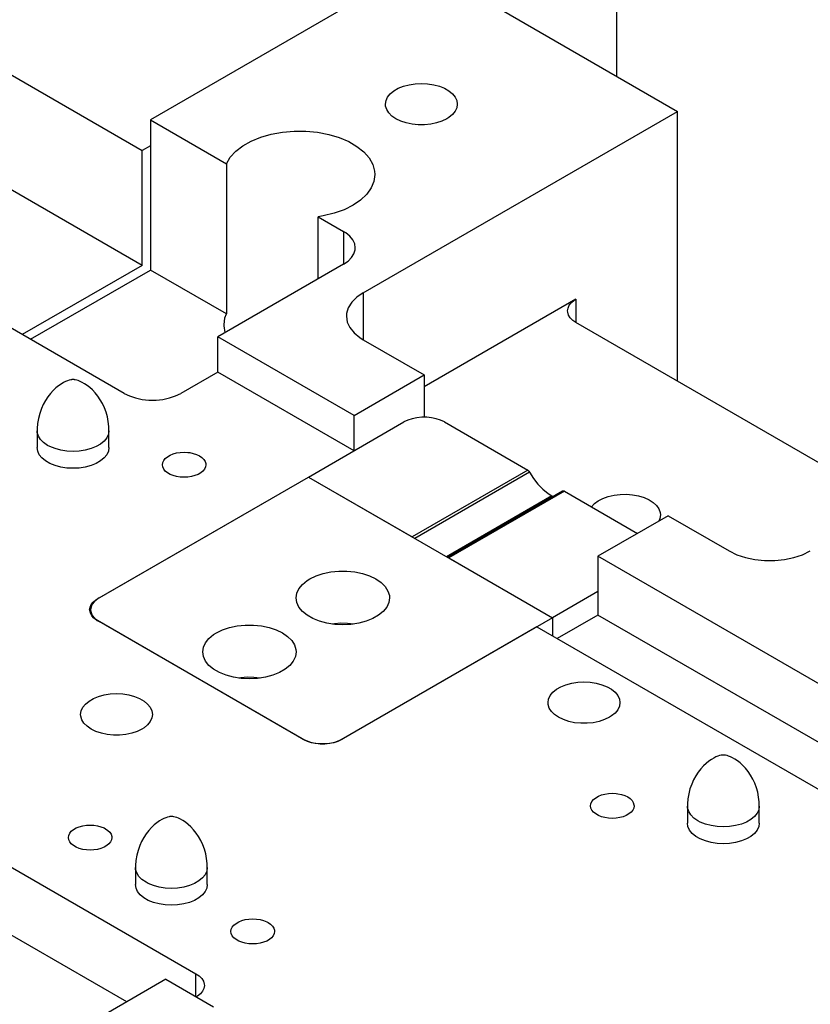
# Model space of a CAD drawing. Header units: inches. Extents: x 3 to 289, y 4 to 291.
# Tile 536 of 634: x 144.29 to 147.73, y 272.28 to 276.56. Entities that reach past the tile are written whole.
import ezdxf

# ---------------------------------------------------------------- set-up
doc = ezdxf.new("R2010")
doc.units = ezdxf.units.IN
doc.header["$LTSCALE"] = 0.5
doc.header["$MEASUREMENT"] = 0
doc.layers.add('STR_INS', color=8, linetype='Continuous')

msp = doc.modelspace()

# ---------------------------------------------------------------- linework, layer by layer
at = {"layer": 'STR_INS', "color": 190, "linetype": 'Continuous'}
for p, q in [((146.8857, 277.1816), (146.8857, 276.3145)), ((146.0371, 276.8044), (144.8585, 276.1239)), ((146.0371, 276.8044), (147.1516, 276.1609)), ((143.9308, 276.506), (144.8231, 275.9908)), ((145.959, 276.2701), (145.9837, 276.2768)), ((145.9837, 276.2768), (146.01, 276.2808)), ((146.01, 276.2808), (146.0371, 276.2822)), ((146.0371, 276.2822), (146.0643, 276.2808)), ((146.0643, 276.2808), (146.0906, 276.2768)), ((146.0906, 276.2768), (146.1153, 276.2701)), ((145.8903, 276.2229), (145.9018, 276.2371)), ((145.9018, 276.2371), (145.9174, 276.25)), ((145.9174, 276.25), (145.9367, 276.2611)), ((145.9367, 276.2611), (145.959, 276.2701)), ((146.1153, 276.2701), (146.1376, 276.2611)), ((146.1376, 276.2611), (146.1568, 276.25)), ((146.1568, 276.25), (146.1725, 276.2371)), ((146.1725, 276.2371), (146.184, 276.2229)), ((145.8809, 276.192), (145.8833, 276.2077)), ((145.8815, 276.1841), (145.8809, 276.192)), ((145.8833, 276.2077), (145.8903, 276.2229)), ((146.184, 276.2229), (146.191, 276.2077)), ((146.191, 276.2077), (146.1934, 276.192)), ((146.1934, 276.192), (146.191, 276.1763)), ((145.7841, 275.3714), (147.1516, 276.1609)), ((145.8862, 276.1686), (145.8815, 276.1841)), ((145.8955, 276.1539), (145.8862, 276.1686)), ((145.9091, 276.1403), (145.8955, 276.1539)), ((146.1725, 276.1469), (146.1568, 276.134)), ((146.184, 276.1611), (146.1725, 276.1469)), ((146.191, 276.1763), (146.184, 276.1611)), ((147.1516, 274.9868), (147.1516, 276.1609)), ((144.8585, 276.1239), (145.189, 275.933)), ((144.8585, 276.1239), (144.8585, 275.4707)), ((145.9267, 276.1282), (145.9091, 276.1403)), ((145.9475, 276.1181), (145.9267, 276.1282)), ((145.9711, 276.1102), (145.9475, 276.1181)), ((145.9967, 276.1049), (145.9711, 276.1102)), ((146.0235, 276.1021), (145.9967, 276.1049)), ((146.0508, 276.1021), (146.0235, 276.1021)), ((146.0776, 276.1049), (146.0508, 276.1021)), ((146.1032, 276.1102), (146.0776, 276.1049)), ((146.1268, 276.1181), (146.1032, 276.1102)), ((146.1476, 276.1282), (146.1268, 276.1181)), ((146.1568, 276.134), (146.1476, 276.1282)), ((145.3387, 276.0485), (145.3845, 276.0616)), ((145.3845, 276.0616), (145.4334, 276.0705)), ((145.4334, 276.0705), (145.484, 276.0748)), ((145.484, 276.0748), (145.5352, 276.0745)), ((145.5352, 276.0745), (145.5857, 276.0697)), ((145.5857, 276.0697), (145.6343, 276.0604)), ((145.6343, 276.0604), (145.6798, 276.0468)), ((145.2602, 276.0108), (145.2969, 276.0314)), ((145.2969, 276.0314), (145.3387, 276.0485)), ((145.6798, 276.0468), (145.7211, 276.0293)), ((145.7211, 276.0293), (145.7571, 276.0083)), ((144.8231, 275.4911), (143.9308, 276.0063)), ((144.8585, 276.0112), (144.8231, 275.9908)), ((144.8231, 275.4911), (144.8231, 275.9908)), ((145.2056, 275.961), (145.2295, 275.9871)), ((145.2295, 275.9871), (145.2602, 276.0108)), ((145.7571, 276.0083), (145.7871, 275.9843)), ((145.7871, 275.9843), (145.8102, 275.958)), ((145.189, 275.933), (145.2056, 275.961)), ((145.189, 275.933), (145.189, 275.2798)), ((145.8102, 275.958), (145.8259, 275.9299)), ((145.8259, 275.9299), (145.8339, 275.9007)), ((145.8339, 275.9007), (145.8349, 275.8858)), ((145.8309, 275.8563), (145.8191, 275.8276)), ((145.8349, 275.8858), (145.8309, 275.8563)), ((145.8191, 275.8276), (145.7996, 275.8003)), ((145.773, 275.775), (145.7399, 275.7525)), ((145.7996, 275.8003), (145.773, 275.775)), ((145.6576, 275.7176), (145.6104, 275.7061)), ((145.7011, 275.7332), (145.6576, 275.7176)), ((145.7399, 275.7525), (145.7011, 275.7332)), ((145.6104, 275.7061), (145.5886, 275.7024)), ((145.5886, 275.7024), (145.6986, 275.6389)), ((145.5886, 275.4325), (145.5886, 275.7024)), ((145.7089, 275.6324), (145.6986, 275.6389)), ((145.7264, 275.6179), (145.7089, 275.6324)), ((145.7393, 275.602), (145.7264, 275.6179)), ((145.7472, 275.585), (145.7393, 275.602)), ((145.7439, 275.5413), (145.7491, 275.5586)), ((145.7498, 275.5674), (145.7472, 275.585)), ((145.7491, 275.5586), (145.7498, 275.5674)), ((145.6986, 275.496), (145.7182, 275.5095)), ((145.7182, 275.5095), (145.7334, 275.5247)), ((145.7334, 275.5247), (145.7439, 275.5413)), ((144.8231, 275.4911), (144.3013, 275.1898)), ((144.3366, 275.1694), (144.8585, 275.4707)), ((145.189, 275.2798), (144.8585, 275.4707)), ((145.6986, 275.496), (145.1518, 275.1803)), ((144.744, 274.9342), (143.9039, 275.4192)), ((145.7343, 275.3304), (145.7194, 275.3067)), ((145.7561, 275.3522), (145.7343, 275.3304)), ((145.7841, 275.3714), (145.7561, 275.3522)), ((146.7096, 275.344), (146.0493, 274.9628)), ((146.6898, 275.3291), (146.7023, 275.3394)), ((146.7023, 275.3394), (146.7096, 275.344)), ((145.7194, 275.3067), (145.7118, 275.282)), ((146.673, 275.293), (146.6749, 275.3055)), ((146.6735, 275.2867), (146.673, 275.293)), ((146.6773, 275.2743), (146.6735, 275.2867)), ((146.6749, 275.3055), (146.6806, 275.3177)), ((146.6806, 275.3177), (146.6898, 275.3291)), ((145.1787, 275.2326), (145.1827, 275.2621)), ((145.1827, 275.2621), (145.189, 275.2798)), ((145.7118, 275.282), (145.7109, 275.2694)), ((145.7109, 275.2694), (145.7147, 275.2443)), ((145.7147, 275.2443), (145.726, 275.22)), ((146.6847, 275.2625), (146.6773, 275.2743)), ((146.6956, 275.2516), (146.6847, 275.2625)), ((146.7096, 275.242), (146.6956, 275.2516)), ((145.1788, 275.2283), (145.1787, 275.2326)), ((145.1839, 275.1989), (145.1788, 275.2283)), ((145.726, 275.22), (145.7444, 275.1972)), ((148.0793, 274.4512), (146.7096, 275.242)), ((145.7443, 274.8382), (145.1518, 275.1803)), ((145.1518, 275.0268), (145.1518, 275.1803)), ((145.7444, 275.1972), (145.7694, 275.1766)), ((145.7694, 275.1766), (145.7841, 275.1673)), ((145.7841, 275.1673), (146.0493, 275.0142)), ((145.1518, 275.0268), (144.9915, 274.9342)), ((145.7443, 274.6847), (145.1518, 275.0268)), ((145.7443, 274.8382), (146.0493, 275.0142)), ((146.0493, 275.0142), (146.0493, 274.8308)), ((144.744, 274.9342), (144.7673, 274.9229)), ((144.7673, 274.9229), (144.7937, 274.9141)), ((144.7937, 274.9141), (144.8224, 274.9081)), ((144.8224, 274.9081), (144.8525, 274.905)), ((144.8525, 274.905), (144.883, 274.905)), ((144.883, 274.905), (144.913, 274.9081)), ((144.913, 274.9081), (144.9417, 274.9141)), ((144.9417, 274.9141), (144.9681, 274.9229)), ((144.9681, 274.9229), (144.9915, 274.9342)), ((145.7443, 274.6847), (145.7443, 274.8382)), ((144.3683, 274.6828), (144.3659, 274.6984)), ((144.6784, 274.6984), (144.676, 274.6828)), ((144.3753, 274.6676), (144.3683, 274.6828)), ((144.3868, 274.6533), (144.3753, 274.6676)), ((144.4025, 274.6404), (144.3868, 274.6533)), ((144.628, 274.0402), (145.7443, 274.6847)), ((144.6575, 274.6533), (144.6419, 274.6404)), ((144.669, 274.6676), (144.6575, 274.6533)), ((144.676, 274.6828), (144.669, 274.6676)), ((144.9163, 274.6424), (144.9233, 274.651)), ((144.9233, 274.651), (144.9327, 274.6588)), ((144.9327, 274.6588), (144.9444, 274.6655)), ((144.9444, 274.6655), (144.9579, 274.671)), ((144.9579, 274.671), (144.9728, 274.675)), ((144.9728, 274.675), (144.9887, 274.6774)), ((144.9887, 274.6774), (145.0051, 274.6783)), ((145.0051, 274.6783), (145.0215, 274.6774)), ((145.0215, 274.6774), (145.0296, 274.6764)), ((145.0296, 274.6764), (145.0451, 274.6732)), ((145.0451, 274.6732), (145.0593, 274.6684)), ((145.0593, 274.6684), (145.0719, 274.6623)), ((145.0719, 274.6623), (145.0825, 274.655)), ((145.0825, 274.655), (145.0908, 274.6468)), ((145.0908, 274.6468), (145.0964, 274.6378)), ((144.4217, 274.6293), (144.4025, 274.6404)), ((144.444, 274.6203), (144.4217, 274.6293)), ((144.4687, 274.6137), (144.444, 274.6203)), ((144.495, 274.6096), (144.4687, 274.6137)), ((144.5222, 274.6082), (144.495, 274.6096)), ((144.5493, 274.6096), (144.5222, 274.6082)), ((144.5756, 274.6137), (144.5493, 274.6096)), ((144.6003, 274.6203), (144.5756, 274.6137)), ((144.6226, 274.6293), (144.6003, 274.6203)), ((144.6419, 274.6404), (144.6226, 274.6293)), ((144.9106, 274.6237), (144.9121, 274.6332)), ((144.9121, 274.6142), (144.9106, 274.6237)), ((144.9121, 274.6332), (144.9163, 274.6424)), ((144.9163, 274.6051), (144.9121, 274.6142)), ((144.9233, 274.5964), (144.9163, 274.6051)), ((145.0939, 274.6051), (145.087, 274.5964)), ((145.0982, 274.6142), (145.0939, 274.6051)), ((145.0964, 274.6378), (145.0993, 274.6285)), ((145.0996, 274.6237), (145.0982, 274.6142)), ((145.0993, 274.6285), (145.0996, 274.6237)), ((144.9327, 274.5886), (144.9233, 274.5964)), ((144.9444, 274.5819), (144.9327, 274.5886)), ((144.9579, 274.5765), (144.9444, 274.5819)), ((144.9728, 274.5725), (144.9579, 274.5765)), ((144.9887, 274.57), (144.9728, 274.5725)), ((145.0051, 274.5692), (144.9887, 274.57)), ((145.0215, 274.57), (145.0051, 274.5692)), ((145.0374, 274.5725), (145.0215, 274.57)), ((145.0524, 274.5765), (145.0374, 274.5725)), ((145.0659, 274.5819), (145.0524, 274.5765)), ((145.0775, 274.5886), (145.0659, 274.5819)), ((145.087, 274.5964), (145.0775, 274.5886)), ((146.8065, 274.4669), (146.8267, 274.4774)), ((146.8267, 274.4774), (146.8497, 274.4858)), ((146.8497, 274.4858), (146.875, 274.4917)), ((146.875, 274.4917), (146.9016, 274.495)), ((146.9016, 274.495), (146.9288, 274.4956)), ((146.9288, 274.4956), (146.9558, 274.4935)), ((146.9558, 274.4935), (146.9817, 274.4886)), ((146.9817, 274.4886), (147.0058, 274.4813)), ((147.0058, 274.4813), (147.0273, 274.4716)), ((146.777, 274.4406), (146.7898, 274.4545)), ((146.7898, 274.4545), (146.8065, 274.4669)), ((147.0273, 274.4716), (147.0456, 274.46)), ((147.0456, 274.46), (147.0601, 274.4467)), ((147.0601, 274.4467), (147.0703, 274.4321)), ((147.0703, 274.4321), (147.0761, 274.4167)), ((147.1099, 274.4019), (146.805, 274.2258)), ((147.0749, 274.3898), (147.0704, 274.379)), ((147.0773, 274.4055), (147.0749, 274.3898)), ((147.0761, 274.4167), (147.0773, 274.4055)), ((147.1099, 274.4019), (147.3751, 274.2488)), ((146.805, 274.2258), (146.805, 273.9702)), ((149.2799, 272.7969), (146.805, 274.2258)), ((147.3751, 274.2488), (147.4085, 274.2326)), ((147.4085, 274.2326), (147.4462, 274.22)), ((147.4462, 274.22), (147.4872, 274.2114)), ((147.6166, 274.2114), (147.6575, 274.22)), ((147.6575, 274.22), (147.6953, 274.2326)), ((147.6953, 274.2326), (147.7287, 274.2488)), ((147.4872, 274.2114), (147.5301, 274.207)), ((147.5301, 274.207), (147.5737, 274.207)), ((147.5737, 274.207), (147.6166, 274.2114)), ((144.5943, 273.9932), (144.5961, 274.0047)), ((144.5961, 274.0047), (144.6012, 274.0159)), ((144.6012, 274.0159), (144.6097, 274.0264)), ((144.6097, 274.0264), (144.6131, 274.0296)), ((144.6131, 274.0296), (144.6255, 274.0387)), ((144.6255, 274.0387), (144.628, 274.0402)), ((144.5945, 273.9894), (144.5943, 273.9932)), ((144.5974, 273.978), (144.5945, 273.9894)), ((144.6036, 273.967), (144.5974, 273.978)), ((144.6131, 273.9568), (144.6036, 273.967)), ((146.805, 273.9702), (146.6282, 273.8682)), ((149.1915, 272.5924), (146.805, 273.9702)), ((144.6151, 273.9551), (144.6131, 273.9568)), ((144.628, 273.9463), (144.6151, 273.9551)), ((145.526, 273.4278), (144.628, 273.9463)), ((146.5398, 273.9192), (145.6887, 273.4278)), ((146.5398, 273.9192), (149.0147, 272.4904)), ((146.6438, 273.6581), (146.6661, 273.6672)), ((146.6661, 273.6672), (146.6908, 273.6738)), ((146.6908, 273.6738), (146.7171, 273.6779)), ((146.7171, 273.6779), (146.7442, 273.6792)), ((146.7442, 273.6792), (146.7714, 273.6779)), ((146.7714, 273.6779), (146.7977, 273.6738)), ((146.7977, 273.6738), (146.8224, 273.6672)), ((146.8224, 273.6672), (146.8447, 273.6581)), ((144.6332, 273.6161), (144.6579, 273.6228)), ((144.6579, 273.6228), (144.6842, 273.6268)), ((144.6842, 273.6268), (144.7113, 273.6282)), ((144.7113, 273.6282), (144.7384, 273.6268)), ((144.7384, 273.6268), (144.7648, 273.6228)), ((144.7648, 273.6228), (144.7894, 273.6161)), ((146.5904, 273.6047), (146.5974, 273.6199)), ((146.5974, 273.6199), (146.6089, 273.6341)), ((146.6089, 273.6341), (146.6246, 273.647)), ((146.6246, 273.647), (146.6438, 273.6581)), ((146.8447, 273.6581), (146.8639, 273.647)), ((146.8639, 273.647), (146.8796, 273.6341)), ((146.8796, 273.6341), (146.8911, 273.6199)), ((146.8911, 273.6199), (146.8981, 273.6047)), ((144.5645, 273.5689), (144.576, 273.5831)), ((144.576, 273.5831), (144.5916, 273.596)), ((144.5916, 273.596), (144.6109, 273.6071)), ((144.6109, 273.6071), (144.6332, 273.6161)), ((144.7894, 273.6161), (144.8118, 273.6071)), ((144.8118, 273.6071), (144.831, 273.596)), ((144.831, 273.596), (144.8466, 273.5831)), ((144.8466, 273.5831), (144.8581, 273.5689)), ((146.588, 273.589), (146.5904, 273.6047)), ((146.5886, 273.5812), (146.588, 273.589)), ((146.5933, 273.5657), (146.5886, 273.5812)), ((146.8981, 273.6047), (146.9005, 273.589)), ((146.9005, 273.589), (146.8981, 273.5734)), ((143.0415, 273.5733), (145.0568, 272.4098)), ((144.5551, 273.538), (144.5574, 273.5537)), ((144.5557, 273.5301), (144.5551, 273.538)), ((144.5574, 273.5537), (144.5645, 273.5689)), ((144.8581, 273.5689), (144.8652, 273.5537)), ((144.8652, 273.5537), (144.8676, 273.538)), ((144.8676, 273.538), (144.8652, 273.5223)), ((146.6026, 273.5509), (146.5933, 273.5657)), ((146.6163, 273.5373), (146.6026, 273.5509)), ((146.6338, 273.5252), (146.6163, 273.5373)), ((146.8639, 273.531), (146.8547, 273.5252)), ((146.8796, 273.5439), (146.8639, 273.531)), ((146.8911, 273.5582), (146.8796, 273.5439)), ((146.8981, 273.5734), (146.8911, 273.5582)), ((144.5604, 273.5147), (144.5557, 273.5301)), ((144.5697, 273.4999), (144.5604, 273.5147)), ((144.5833, 273.4863), (144.5697, 273.4999)), ((144.8466, 273.4929), (144.831, 273.48)), ((144.8581, 273.5071), (144.8466, 273.4929)), ((144.8652, 273.5223), (144.8581, 273.5071)), ((146.6546, 273.5151), (146.6338, 273.5252)), ((146.6782, 273.5073), (146.6546, 273.5151)), ((146.7038, 273.5019), (146.6782, 273.5073)), ((146.7306, 273.4992), (146.7038, 273.5019)), ((146.7579, 273.4992), (146.7306, 273.4992)), ((146.7847, 273.5019), (146.7579, 273.4992)), ((146.8103, 273.5073), (146.7847, 273.5019)), ((146.8339, 273.5151), (146.8103, 273.5073)), ((146.8547, 273.5252), (146.8339, 273.5151)), ((144.6008, 273.4742), (144.5833, 273.4863)), ((144.6217, 273.4641), (144.6008, 273.4742)), ((144.6453, 273.4562), (144.6217, 273.4641)), ((144.6709, 273.4509), (144.6453, 273.4562)), ((144.6977, 273.4481), (144.6709, 273.4509)), ((144.7249, 273.4481), (144.6977, 273.4481)), ((144.7518, 273.4509), (144.7249, 273.4481)), ((144.7774, 273.4562), (144.7518, 273.4509)), ((144.8009, 273.4641), (144.7774, 273.4562)), ((144.8218, 273.4742), (144.8009, 273.4641)), ((144.831, 273.48), (144.8218, 273.4742)), ((145.5414, 273.4204), (145.526, 273.4278)), ((145.5587, 273.4146), (145.5414, 273.4204)), ((145.5776, 273.4106), (145.5587, 273.4146)), ((145.5973, 273.4086), (145.5776, 273.4106)), ((145.6174, 273.4086), (145.5973, 273.4086)), ((145.6371, 273.4106), (145.6174, 273.4086)), ((145.6559, 273.4146), (145.6371, 273.4106)), ((145.6733, 273.4204), (145.6559, 273.4146)), ((145.6887, 273.4278), (145.6733, 273.4204)), ((144.7563, 272.2877), (143.0415, 273.2777)), ((146.8204, 273.1874), (146.8353, 273.1914)), ((146.8353, 273.1914), (146.8512, 273.1939)), ((146.8512, 273.1939), (146.8676, 273.1947)), ((146.8676, 273.1947), (146.884, 273.1939)), ((146.884, 273.1939), (146.8921, 273.1929)), ((146.8921, 273.1929), (146.9076, 273.1896)), ((146.9076, 273.1896), (146.9218, 273.1849)), ((146.7731, 273.1402), (146.7746, 273.1496)), ((146.7746, 273.1496), (146.7788, 273.1588)), ((146.7788, 273.1588), (146.7858, 273.1674)), ((146.7858, 273.1674), (146.7952, 273.1752)), ((146.7952, 273.1752), (146.8069, 273.182)), ((146.8069, 273.182), (146.8204, 273.1874)), ((146.9218, 273.1849), (146.9345, 273.1787)), ((146.9345, 273.1787), (146.945, 273.1715)), ((146.945, 273.1715), (146.9533, 273.1632)), ((146.9533, 273.1632), (146.9589, 273.1543)), ((146.9589, 273.1543), (146.9618, 273.1449)), ((146.7746, 273.1307), (146.7731, 273.1402)), ((146.7788, 273.1215), (146.7746, 273.1307)), ((146.7858, 273.1129), (146.7788, 273.1215)), ((146.7952, 273.1051), (146.7858, 273.1129)), ((146.8069, 273.0984), (146.7952, 273.1051)), ((146.94, 273.1051), (146.9284, 273.0984)), ((146.9495, 273.1129), (146.94, 273.1051)), ((146.9564, 273.1215), (146.9495, 273.1129)), ((146.9607, 273.1307), (146.9564, 273.1215)), ((146.9621, 273.1402), (146.9607, 273.1307)), ((146.9618, 273.1449), (146.9621, 273.1402)), ((146.8204, 273.0929), (146.8069, 273.0984)), ((146.8353, 273.0889), (146.8204, 273.0929)), ((146.8512, 273.0864), (146.8353, 273.0889)), ((146.8676, 273.0856), (146.8512, 273.0864)), ((146.884, 273.0864), (146.8676, 273.0856)), ((146.8999, 273.0889), (146.884, 273.0864)), ((146.9149, 273.0929), (146.8999, 273.0889)), ((146.9284, 273.0984), (146.9149, 273.0929)), ((147.1967, 273.0498), (147.1943, 273.0655)), ((147.5068, 273.0655), (147.5045, 273.0498)), ((144.5033, 273.0117), (144.5076, 273.0208)), ((144.5076, 273.0208), (144.5146, 273.0295)), ((144.5146, 273.0295), (144.524, 273.0372)), ((144.524, 273.0372), (144.5357, 273.044)), ((144.5357, 273.044), (144.5492, 273.0494)), ((144.5492, 273.0494), (144.5641, 273.0534)), ((144.5641, 273.0534), (144.58, 273.0559)), ((144.58, 273.0559), (144.5964, 273.0567)), ((144.5964, 273.0567), (144.6128, 273.0559)), ((144.6128, 273.0559), (144.6287, 273.0534)), ((144.6287, 273.0534), (144.6437, 273.0494)), ((144.6437, 273.0494), (144.6572, 273.044)), ((144.6572, 273.044), (144.6632, 273.0408)), ((144.6632, 273.0408), (144.6738, 273.0335)), ((144.6738, 273.0335), (144.6821, 273.0252)), ((144.6821, 273.0252), (144.6877, 273.0163)), ((147.2038, 273.0346), (147.1967, 273.0498)), ((147.2153, 273.0204), (147.2038, 273.0346)), ((147.2309, 273.0075), (147.2153, 273.0204)), ((147.4859, 273.0204), (147.4703, 273.0075)), ((147.4974, 273.0346), (147.4859, 273.0204)), ((147.5045, 273.0498), (147.4974, 273.0346)), ((144.5019, 273.0022), (144.5033, 273.0117)), ((144.5033, 272.9927), (144.5019, 273.0022)), ((144.5076, 272.9835), (144.5033, 272.9927)), ((144.5146, 272.9749), (144.5076, 272.9835)), ((144.524, 272.9671), (144.5146, 272.9749)), ((144.6783, 272.9749), (144.6688, 272.9671)), ((144.6852, 272.9835), (144.6783, 272.9749)), ((144.6895, 272.9927), (144.6852, 272.9835)), ((144.6877, 273.0163), (144.6906, 273.0069)), ((144.6909, 273.0022), (144.6895, 272.9927)), ((144.6906, 273.0069), (144.6909, 273.0022)), ((147.2502, 272.9964), (147.2309, 273.0075)), ((147.2725, 272.9873), (147.2502, 272.9964)), ((147.2972, 272.9807), (147.2725, 272.9873)), ((147.3235, 272.9766), (147.2972, 272.9807)), ((147.3506, 272.9752), (147.3235, 272.9766)), ((147.3777, 272.9766), (147.3506, 272.9752)), ((147.404, 272.9807), (147.3777, 272.9766)), ((147.4287, 272.9873), (147.404, 272.9807)), ((147.451, 272.9964), (147.4287, 272.9873)), ((147.4703, 273.0075), (147.451, 272.9964)), ((144.5357, 272.9604), (144.524, 272.9671)), ((144.5492, 272.9549), (144.5357, 272.9604)), ((144.5641, 272.9509), (144.5492, 272.9549)), ((144.58, 272.9484), (144.5641, 272.9509)), ((144.5964, 272.9476), (144.58, 272.9484)), ((144.6128, 272.9484), (144.5964, 272.9476)), ((144.6287, 272.9509), (144.6128, 272.9484)), ((144.6437, 272.9549), (144.6287, 272.9509)), ((144.6572, 272.9604), (144.6437, 272.9549)), ((144.6688, 272.9671), (144.6572, 272.9604)), ((144.7961, 272.7824), (144.7937, 272.7981)), ((144.8031, 272.7672), (144.7961, 272.7824)), ((144.8146, 272.753), (144.8031, 272.7672)), ((145.0968, 272.7672), (145.0853, 272.753)), ((145.1038, 272.7824), (145.0968, 272.7672)), ((145.1062, 272.7981), (145.1038, 272.7824)), ((144.8303, 272.7401), (144.8146, 272.753)), ((144.8495, 272.729), (144.8303, 272.7401)), ((144.8718, 272.7199), (144.8495, 272.729)), ((144.8965, 272.7133), (144.8718, 272.7199)), ((145.0281, 272.7199), (145.0034, 272.7133)), ((145.0504, 272.729), (145.0281, 272.7199)), ((145.0697, 272.7401), (145.0504, 272.729)), ((145.0853, 272.753), (145.0697, 272.7401)), ((144.9228, 272.7092), (144.8965, 272.7133)), ((144.95, 272.7078), (144.9228, 272.7092)), ((144.9771, 272.7092), (144.95, 272.7078)), ((145.0034, 272.7133), (144.9771, 272.7092)), ((145.2311, 272.629), (145.2428, 272.6357)), ((145.2428, 272.6357), (145.2563, 272.6412)), ((145.2563, 272.6412), (145.2712, 272.6452)), ((145.2712, 272.6452), (145.2871, 272.6477)), ((145.2871, 272.6477), (145.3035, 272.6485)), ((145.3035, 272.6485), (145.3199, 272.6477)), ((145.3199, 272.6477), (145.3358, 272.6452)), ((145.3358, 272.6452), (145.3508, 272.6412)), ((145.3508, 272.6412), (145.3643, 272.6357)), ((145.3643, 272.6357), (145.3703, 272.6325)), ((145.3703, 272.6325), (145.3809, 272.6252)), ((145.209, 272.5939), (145.2105, 272.6034)), ((145.2105, 272.5845), (145.209, 272.5939)), ((145.2105, 272.6034), (145.2147, 272.6126)), ((145.2147, 272.6126), (145.2217, 272.6212)), ((145.2217, 272.6212), (145.2311, 272.629)), ((145.3809, 272.6252), (145.3892, 272.617)), ((145.3892, 272.617), (145.3948, 272.6081)), ((145.3948, 272.6081), (145.3977, 272.5987)), ((145.398, 272.5939), (145.3966, 272.5845)), ((145.3977, 272.5987), (145.398, 272.5939)), ((145.2147, 272.5753), (145.2105, 272.5845)), ((145.2217, 272.5667), (145.2147, 272.5753)), ((145.2311, 272.5589), (145.2217, 272.5667)), ((145.2428, 272.5521), (145.2311, 272.5589)), ((145.2563, 272.5467), (145.2428, 272.5521)), ((145.2712, 272.5427), (145.2563, 272.5467)), ((145.3508, 272.5467), (145.3358, 272.5427)), ((145.3643, 272.5521), (145.3508, 272.5467)), ((145.3759, 272.5589), (145.3643, 272.5521)), ((145.3854, 272.5667), (145.3759, 272.5589)), ((145.3923, 272.5753), (145.3854, 272.5667)), ((145.3966, 272.5845), (145.3923, 272.5753)), ((145.2871, 272.5402), (145.2712, 272.5427)), ((145.3035, 272.5394), (145.2871, 272.5402)), ((145.3199, 272.5402), (145.3035, 272.5394)), ((145.3358, 272.5427), (145.3199, 272.5402)), ((144.926, 272.3857), (144.4557, 272.1142)), ((144.926, 272.3857), (145.1331, 272.2661)), ((145.0568, 272.4098), (145.0708, 272.4002)), ((145.0708, 272.4002), (145.0817, 272.3893)), ((145.0817, 272.3893), (145.0891, 272.3774)), ((145.0891, 272.3774), (145.0929, 272.3651)), ((145.0859, 272.3341), (145.0766, 272.3227)), ((145.0915, 272.3462), (145.0859, 272.3341)), ((145.0934, 272.3588), (145.0915, 272.3462)), ((145.0929, 272.3651), (145.0934, 272.3588)), ((145.0641, 272.3124), (145.0589, 272.309)), ((145.0766, 272.3227), (145.0641, 272.3124))]:
    msp.add_line(p, q, dxfattribs=at)
at = {"layer": 'STR_INS', "color": 4, "linetype": 'Continuous'}
for p, q in [((145.6986, 275.6389), (145.6986, 275.496)), ((145.7841, 275.3714), (145.7841, 275.1673)), ((146.7096, 275.344), (146.7096, 275.242)), ((144.3665, 274.7641), (144.3659, 274.7719)), ((144.3712, 274.7486), (144.3665, 274.7641)), ((144.3806, 274.7338), (144.3712, 274.7486)), ((144.3942, 274.7202), (144.3806, 274.7338)), ((144.669, 274.7411), (144.6575, 274.7268)), ((144.676, 274.7563), (144.669, 274.7411)), ((144.6784, 274.7719), (144.676, 274.7563)), ((144.4117, 274.7081), (144.3942, 274.7202)), ((144.4217, 274.7028), (144.4117, 274.7081)), ((144.444, 274.6938), (144.4217, 274.7028)), ((144.4687, 274.6871), (144.444, 274.6938)), ((144.495, 274.6831), (144.4687, 274.6871)), ((144.5756, 274.6871), (144.5493, 274.6831)), ((144.6003, 274.6938), (144.5756, 274.6871)), ((144.6226, 274.7028), (144.6003, 274.6938)), ((144.6419, 274.7139), (144.6226, 274.7028)), ((144.6575, 274.7268), (144.6419, 274.7139)), ((144.5222, 274.6817), (144.495, 274.6831)), ((144.5493, 274.6831), (144.5222, 274.6817)), ((146.5001, 274.6004), (145.9972, 274.3101)), ((146.5079, 274.592), (146.0083, 274.3036)), ((146.659, 274.5087), (146.1561, 274.2183)), ((144.628, 274.0402), (144.628, 274.0398)), ((147.1949, 273.1311), (147.1943, 273.1389)), ((147.1997, 273.1156), (147.1949, 273.1311)), ((147.209, 273.1008), (147.1997, 273.1156)), ((147.4974, 273.1081), (147.4859, 273.0938)), ((147.5045, 273.1233), (147.4974, 273.1081)), ((147.5068, 273.1389), (147.5045, 273.1233)), ((147.2226, 273.0872), (147.209, 273.1008)), ((147.2401, 273.0752), (147.2226, 273.0872)), ((147.2502, 273.0698), (147.2401, 273.0752)), ((147.2725, 273.0608), (147.2502, 273.0698)), ((147.2972, 273.0542), (147.2725, 273.0608)), ((147.4287, 273.0608), (147.404, 273.0542)), ((147.451, 273.0698), (147.4287, 273.0608)), ((147.4703, 273.081), (147.451, 273.0698)), ((147.4859, 273.0938), (147.4703, 273.081)), ((147.3235, 273.0501), (147.2972, 273.0542)), ((147.3506, 273.0487), (147.3235, 273.0501)), ((147.3777, 273.0501), (147.3506, 273.0487)), ((147.404, 273.0542), (147.3777, 273.0501)), ((144.7943, 272.8637), (144.7937, 272.8715)), ((144.799, 272.8482), (144.7943, 272.8637)), ((144.8084, 272.8334), (144.799, 272.8482)), ((145.1038, 272.8559), (145.0968, 272.8407)), ((145.1062, 272.8715), (145.1038, 272.8559)), ((144.822, 272.8198), (144.8084, 272.8334)), ((144.8395, 272.8078), (144.822, 272.8198)), ((144.8495, 272.8024), (144.8395, 272.8078)), ((145.0697, 272.8136), (145.0504, 272.8024)), ((145.0853, 272.8264), (145.0697, 272.8136)), ((145.0968, 272.8407), (145.0853, 272.8264)), ((144.8718, 272.7934), (144.8495, 272.8024)), ((144.8965, 272.7868), (144.8718, 272.7934)), ((144.9228, 272.7827), (144.8965, 272.7868)), ((144.95, 272.7813), (144.9228, 272.7827)), ((144.9771, 272.7827), (144.95, 272.7813)), ((145.0034, 272.7868), (144.9771, 272.7827)), ((145.0281, 272.7934), (145.0034, 272.7868)), ((145.0504, 272.8024), (145.0281, 272.7934)), ((145.0568, 272.3102), (145.0568, 272.4098))]:
    msp.add_line(p, q, dxfattribs=at)
at = {"layer": 'STR_INS', "color": 9, "linetype": 'Continuous'}
for p, q in [((144.498, 274.989), (144.4897, 274.9856)), ((144.5054, 274.9915), (144.498, 274.989)), ((144.5124, 274.9932), (144.5054, 274.9915)), ((144.5153, 274.9937), (144.5124, 274.9932)), ((144.5169, 274.9939), (144.5153, 274.9937)), ((144.518, 274.994), (144.5169, 274.9939)), ((144.5188, 274.9941), (144.518, 274.994)), ((144.5194, 274.9941), (144.5188, 274.9941)), ((144.52, 274.9941), (144.5194, 274.9941)), ((144.5204, 274.9942), (144.52, 274.9941)), ((144.5209, 274.9942), (144.5204, 274.9942)), ((144.5213, 274.9942), (144.5209, 274.9942)), ((144.5216, 274.9942), (144.5213, 274.9942)), ((144.522, 274.9942), (144.5216, 274.9942)), ((144.5224, 274.9942), (144.522, 274.9942)), ((144.5228, 274.9942), (144.5224, 274.9942)), ((144.5232, 274.9942), (144.5228, 274.9942)), ((144.5236, 274.9942), (144.5232, 274.9942)), ((144.524, 274.9942), (144.5236, 274.9942)), ((144.5246, 274.9941), (144.524, 274.9942)), ((144.5252, 274.9941), (144.5246, 274.9941)), ((144.526, 274.994), (144.5252, 274.9941)), ((144.5269, 274.9939), (144.526, 274.994)), ((144.5289, 274.9937), (144.5269, 274.9939)), ((144.5321, 274.9931), (144.5289, 274.9937)), ((144.5382, 274.9917), (144.5321, 274.9931)), ((144.5451, 274.9895), (144.5382, 274.9917)), ((144.5531, 274.9863), (144.5451, 274.9895)), ((144.4354, 274.9467), (144.4236, 274.9338)), ((144.4473, 274.9578), (144.4354, 274.9467)), ((144.4589, 274.9672), (144.4473, 274.9578)), ((144.47, 274.9749), (144.4589, 274.9672)), ((144.4803, 274.981), (144.47, 274.9749)), ((144.4897, 274.9856), (144.4803, 274.981)), ((144.5621, 274.982), (144.5531, 274.9863)), ((144.5722, 274.9762), (144.5621, 274.982)), ((144.5832, 274.9688), (144.5722, 274.9762)), ((144.5948, 274.9598), (144.5832, 274.9688)), ((144.6066, 274.949), (144.5948, 274.9598)), ((144.6184, 274.9365), (144.6066, 274.949)), ((144.4019, 274.9032), (144.3925, 274.886)), ((144.4124, 274.9192), (144.4019, 274.9032)), ((144.4236, 274.9338), (144.4124, 274.9192)), ((144.6298, 274.9222), (144.6184, 274.9365)), ((144.6404, 274.9065), (144.6298, 274.9222)), ((144.6501, 274.8895), (144.6404, 274.9065)), ((144.3843, 274.8679), (144.377, 274.8468)), ((144.3925, 274.886), (144.3843, 274.8679)), ((144.6586, 274.8713), (144.6501, 274.8895)), ((144.6657, 274.8521), (144.6586, 274.8713)), ((144.3714, 274.8252), (144.3678, 274.8034)), ((144.377, 274.8468), (144.3714, 274.8252)), ((144.6714, 274.8321), (144.6657, 274.8521)), ((144.6754, 274.8113), (144.6714, 274.8321)), ((145.9776, 274.8178), (145.9609, 274.8097)), ((145.9964, 274.8241), (145.9776, 274.8178)), ((146.0169, 274.8284), (145.9964, 274.8241)), ((146.0384, 274.8306), (146.0169, 274.8284)), ((146.0602, 274.8306), (146.0384, 274.8306)), ((146.0816, 274.8284), (146.0602, 274.8306)), ((146.1021, 274.8241), (146.0816, 274.8284)), ((146.121, 274.8178), (146.1021, 274.8241)), ((146.1377, 274.8097), (146.121, 274.8178)), ((144.3661, 274.7815), (144.3659, 274.7719)), ((144.3678, 274.8034), (144.3661, 274.7815)), ((144.6778, 274.79), (144.6754, 274.8113)), ((144.6784, 274.7719), (144.6778, 274.79)), ((145.5463, 274.5704), (145.9609, 274.8097)), ((146.1377, 274.8097), (146.5001, 274.6004)), ((144.3659, 274.7719), (144.3659, 274.6984)), ((144.6784, 274.6984), (144.6784, 274.7719)), ((144.6351, 274.0442), (145.5463, 274.5704)), ((145.5463, 274.5704), (145.9972, 274.3101)), ((145.5463, 274.5704), (146.607, 273.958)), ((146.5001, 274.6004), (146.502, 274.5992)), ((146.502, 274.5992), (146.5037, 274.5976)), ((146.5037, 274.5976), (146.5054, 274.5957)), ((146.5054, 274.5957), (146.5069, 274.5936)), ((146.5069, 274.5936), (146.5079, 274.592)), ((146.5079, 274.592), (146.5249, 274.5644)), ((146.5249, 274.5644), (146.5443, 274.5391)), ((146.5443, 274.5391), (146.5656, 274.5169)), ((146.5656, 274.5169), (146.588, 274.4984)), ((146.604, 274.488), (146.1465, 274.2239)), ((146.6515, 274.5094), (146.1517, 274.2209)), ((146.588, 274.4984), (146.604, 274.488)), ((146.604, 274.488), (146.6093, 274.4851)), ((146.6515, 274.5094), (146.6529, 274.51)), ((146.6529, 274.51), (146.6545, 274.5101)), ((146.6545, 274.5101), (146.6563, 274.5099)), ((146.6563, 274.5099), (146.6581, 274.5092)), ((146.6581, 274.5092), (146.659, 274.5087)), ((146.659, 274.5087), (146.977, 274.3251)), ((146.1561, 274.2183), (146.607, 273.958)), ((145.5521, 274.1272), (145.5792, 274.1403)), ((145.5792, 274.1403), (145.6099, 274.1505)), ((145.6099, 274.1505), (145.6431, 274.1575)), ((145.6431, 274.1575), (145.678, 274.1611)), ((145.678, 274.1611), (145.7134, 274.1611)), ((145.7134, 274.1611), (145.7483, 274.1575)), ((145.7483, 274.1575), (145.7816, 274.1505)), ((145.7816, 274.1505), (145.8122, 274.1403)), ((145.8122, 274.1403), (145.8394, 274.1272)), ((145.5048, 274.0843), (145.5198, 274.1029)), ((145.5198, 274.1029), (145.5401, 274.1196)), ((145.5401, 274.1196), (145.5521, 274.1272)), ((145.8394, 274.1272), (145.8621, 274.1115)), ((145.8621, 274.1115), (145.8798, 274.0938)), ((145.8798, 274.0938), (145.8919, 274.0746)), ((145.4926, 274.0442), (145.4957, 274.0646)), ((145.4957, 274.0646), (145.5048, 274.0843)), ((145.8919, 274.0746), (145.8981, 274.0545)), ((145.8981, 274.0545), (145.8988, 274.0442)), ((146.805, 274.0723), (146.607, 273.958)), ((144.6003, 274.0057), (144.5984, 273.9932)), ((144.606, 274.0179), (144.6003, 274.0057)), ((144.6152, 274.0293), (144.606, 274.0179)), ((144.6168, 274.0309), (144.6152, 274.0293)), ((144.6298, 274.041), (144.6168, 274.0309)), ((144.6351, 274.0442), (144.6298, 274.041)), ((145.4957, 274.0239), (145.4926, 274.0442)), ((145.5048, 274.0041), (145.4957, 274.0239)), ((145.5198, 273.9856), (145.5048, 274.0041)), ((145.8866, 274.0041), (145.8716, 273.9856)), ((145.8958, 274.0239), (145.8866, 274.0041)), ((145.8988, 274.0442), (145.8958, 274.0239)), ((144.5984, 273.9932), (144.5984, 273.9755)), ((144.5984, 273.9932), (144.6003, 273.9807)), ((144.6003, 273.9807), (144.606, 273.9685)), ((144.606, 273.9685), (144.6152, 273.9571)), ((145.5401, 273.9689), (145.5198, 273.9856)), ((145.5652, 273.9544), (145.5401, 273.9689)), ((145.8513, 273.9689), (145.8263, 273.9544)), ((145.8716, 273.9856), (145.8513, 273.9689)), ((144.6152, 273.9571), (144.6277, 273.9468)), ((144.6277, 273.9468), (144.6298, 273.9454)), ((144.6298, 273.9454), (144.6351, 273.9422)), ((145.5189, 273.4319), (144.6351, 273.9422)), ((145.2033, 273.9158), (145.2366, 273.9228)), ((145.2366, 273.9228), (145.2714, 273.9263)), ((145.2714, 273.9263), (145.3068, 273.9263)), ((145.3068, 273.9263), (145.3417, 273.9228)), ((145.3417, 273.9228), (145.375, 273.9158)), ((145.5942, 273.9427), (145.5652, 273.9544)), ((145.6262, 273.934), (145.5942, 273.9427)), ((145.6604, 273.9287), (145.6262, 273.934)), ((145.6957, 273.927), (145.6604, 273.9287)), ((146.607, 273.958), (145.6957, 273.4319)), ((145.731, 273.9287), (145.6957, 273.927)), ((145.7652, 273.934), (145.731, 273.9287)), ((145.7973, 273.9427), (145.7652, 273.934)), ((145.8263, 273.9544), (145.7973, 273.9427)), ((146.607, 273.958), (146.607, 273.8804)), ((146.607, 273.958), (146.607, 273.8804)), ((145.1132, 273.8681), (145.1335, 273.8849)), ((145.1335, 273.8849), (145.1455, 273.8924)), ((145.1455, 273.8924), (145.1726, 273.9056)), ((145.1726, 273.9056), (145.2033, 273.9158)), ((145.375, 273.9158), (145.4056, 273.9056)), ((145.4056, 273.9056), (145.4328, 273.8924)), ((145.4328, 273.8924), (145.4555, 273.8768)), ((145.4555, 273.8768), (145.4732, 273.8591)), ((145.0891, 273.8299), (145.0983, 273.8496)), ((145.0983, 273.8496), (145.1132, 273.8681)), ((145.4732, 273.8591), (145.4853, 273.8399)), ((145.4853, 273.8399), (145.4915, 273.8197)), ((145.086, 273.8095), (145.0891, 273.8299)), ((145.0891, 273.7891), (145.086, 273.8095)), ((145.0983, 273.7694), (145.0891, 273.7891)), ((145.4892, 273.7891), (145.48, 273.7694)), ((145.4923, 273.8095), (145.4892, 273.7891)), ((145.4915, 273.8197), (145.4923, 273.8095)), ((145.1132, 273.7509), (145.0983, 273.7694)), ((145.1335, 273.7341), (145.1132, 273.7509)), ((145.465, 273.7509), (145.4447, 273.7341)), ((145.48, 273.7694), (145.465, 273.7509)), ((145.1586, 273.7197), (145.1335, 273.7341)), ((145.1876, 273.7079), (145.1586, 273.7197)), ((145.2197, 273.6993), (145.1876, 273.7079)), ((145.3907, 273.7079), (145.3586, 273.6993)), ((145.4197, 273.7197), (145.3907, 273.7079)), ((145.4447, 273.7341), (145.4197, 273.7197)), ((145.2539, 273.694), (145.2197, 273.6993)), ((145.2891, 273.6922), (145.2539, 273.694)), ((145.3244, 273.694), (145.2891, 273.6922)), ((145.3586, 273.6993), (145.3244, 273.694)), ((145.5189, 273.4319), (145.5356, 273.4238)), ((145.5356, 273.4238), (145.5545, 273.4175)), ((145.5545, 273.4175), (145.575, 273.4132)), ((145.575, 273.4132), (145.5964, 273.411)), ((145.5964, 273.411), (145.6182, 273.411)), ((145.6182, 273.411), (145.6397, 273.4132)), ((145.6397, 273.4132), (145.6602, 273.4175)), ((145.6602, 273.4175), (145.679, 273.4238)), ((145.679, 273.4238), (145.6957, 273.4319)), ((147.3408, 273.3602), (147.3339, 273.3585)), ((147.3437, 273.3607), (147.3408, 273.3602)), ((147.3453, 273.3609), (147.3437, 273.3607)), ((147.3464, 273.361), (147.3453, 273.3609)), ((147.3472, 273.3611), (147.3464, 273.361)), ((147.3478, 273.3611), (147.3472, 273.3611)), ((147.3484, 273.3612), (147.3478, 273.3611)), ((147.3489, 273.3612), (147.3484, 273.3612)), ((147.3493, 273.3612), (147.3489, 273.3612)), ((147.3497, 273.3612), (147.3493, 273.3612)), ((147.3501, 273.3612), (147.3497, 273.3612)), ((147.3504, 273.3612), (147.3501, 273.3612)), ((147.3508, 273.3612), (147.3504, 273.3612)), ((147.3512, 273.3612), (147.3508, 273.3612)), ((147.3516, 273.3612), (147.3512, 273.3612)), ((147.352, 273.3612), (147.3516, 273.3612)), ((147.3525, 273.3612), (147.352, 273.3612)), ((147.353, 273.3612), (147.3525, 273.3612)), ((147.3536, 273.3611), (147.353, 273.3612)), ((147.3544, 273.3611), (147.3536, 273.3611)), ((147.3554, 273.361), (147.3544, 273.3611)), ((147.3573, 273.3607), (147.3554, 273.361)), ((147.3605, 273.3602), (147.3573, 273.3607)), ((147.3666, 273.3587), (147.3605, 273.3602)), ((147.2757, 273.3248), (147.2638, 273.3137)), ((147.2873, 273.3342), (147.2757, 273.3248)), ((147.2984, 273.3419), (147.2873, 273.3342)), ((147.3088, 273.348), (147.2984, 273.3419)), ((147.3181, 273.3526), (147.3088, 273.348)), ((147.3264, 273.3561), (147.3181, 273.3526)), ((147.3339, 273.3585), (147.3264, 273.3561)), ((147.3735, 273.3565), (147.3666, 273.3587)), ((147.3815, 273.3533), (147.3735, 273.3565)), ((147.3906, 273.349), (147.3815, 273.3533)), ((147.4007, 273.3432), (147.3906, 273.349)), ((147.4116, 273.3359), (147.4007, 273.3432)), ((147.4232, 273.3268), (147.4116, 273.3359)), ((147.435, 273.316), (147.4232, 273.3268)), ((147.2408, 273.2863), (147.2303, 273.2702)), ((147.2521, 273.3008), (147.2408, 273.2863)), ((147.2638, 273.3137), (147.2521, 273.3008)), ((147.4468, 273.3035), (147.435, 273.316)), ((147.4582, 273.2893), (147.4468, 273.3035)), ((147.4689, 273.2735), (147.4582, 273.2893)), ((147.2128, 273.2349), (147.2054, 273.2139)), ((147.2209, 273.253), (147.2128, 273.2349)), ((147.2303, 273.2702), (147.2209, 273.253)), ((147.4785, 273.2565), (147.4689, 273.2735)), ((147.487, 273.2384), (147.4785, 273.2565)), ((147.4941, 273.2192), (147.487, 273.2384)), ((147.1999, 273.1923), (147.1963, 273.1704)), ((147.2054, 273.2139), (147.1999, 273.1923)), ((147.4998, 273.1991), (147.4941, 273.2192)), ((147.5038, 273.1783), (147.4998, 273.1991)), ((147.1945, 273.1485), (147.1943, 273.1389)), ((147.1963, 273.1704), (147.1945, 273.1485)), ((147.5062, 273.157), (147.5038, 273.1783)), ((147.5068, 273.1389), (147.5062, 273.157)), ((147.1943, 273.1389), (147.1943, 273.0655)), ((147.5068, 273.0655), (147.5068, 273.1389)), ((144.8867, 273.0668), (144.8751, 273.0574)), ((144.8978, 273.0745), (144.8867, 273.0668)), ((144.9081, 273.0806), (144.8978, 273.0745)), ((144.9175, 273.0852), (144.9081, 273.0806)), ((144.9258, 273.0887), (144.9175, 273.0852)), ((144.9332, 273.0911), (144.9258, 273.0887)), ((144.9402, 273.0928), (144.9332, 273.0911)), ((144.9431, 273.0933), (144.9402, 273.0928)), ((144.9447, 273.0935), (144.9431, 273.0933)), ((144.9458, 273.0936), (144.9447, 273.0935)), ((144.9466, 273.0937), (144.9458, 273.0936)), ((144.9472, 273.0937), (144.9466, 273.0937)), ((144.9478, 273.0938), (144.9472, 273.0937)), ((144.9482, 273.0938), (144.9478, 273.0938)), ((144.9487, 273.0938), (144.9482, 273.0938)), ((144.9491, 273.0938), (144.9487, 273.0938)), ((144.9494, 273.0938), (144.9491, 273.0938)), ((144.9498, 273.0938), (144.9494, 273.0938)), ((144.9502, 273.0938), (144.9498, 273.0938)), ((144.9506, 273.0938), (144.9502, 273.0938)), ((144.951, 273.0938), (144.9506, 273.0938)), ((144.9514, 273.0938), (144.951, 273.0938)), ((144.9518, 273.0938), (144.9514, 273.0938)), ((144.9524, 273.0938), (144.9518, 273.0938)), ((144.953, 273.0937), (144.9524, 273.0938)), ((144.9538, 273.0937), (144.953, 273.0937)), ((144.9547, 273.0936), (144.9538, 273.0937)), ((144.9567, 273.0933), (144.9547, 273.0936)), ((144.9599, 273.0928), (144.9567, 273.0933)), ((144.966, 273.0913), (144.9599, 273.0928)), ((144.9729, 273.0891), (144.966, 273.0913)), ((144.9809, 273.0859), (144.9729, 273.0891)), ((144.9899, 273.0816), (144.9809, 273.0859)), ((145, 273.0758), (144.9899, 273.0816)), ((145.011, 273.0685), (145, 273.0758)), ((145.0226, 273.0594), (145.011, 273.0685)), ((144.8402, 273.0189), (144.8297, 273.0028)), ((144.8514, 273.0334), (144.8402, 273.0189)), ((144.8632, 273.0463), (144.8514, 273.0334)), ((144.8751, 273.0574), (144.8632, 273.0463)), ((145.0344, 273.0486), (145.0226, 273.0594)), ((145.0462, 273.0361), (145.0344, 273.0486)), ((145.0576, 273.0219), (145.0462, 273.0361)), ((145.0682, 273.0061), (145.0576, 273.0219)), ((144.8203, 272.9856), (144.8121, 272.9675)), ((144.8297, 273.0028), (144.8203, 272.9856)), ((145.0779, 272.9891), (145.0682, 273.0061)), ((145.0864, 272.971), (145.0779, 272.9891)), ((144.8048, 272.9465), (144.7992, 272.9249)), ((144.8121, 272.9675), (144.8048, 272.9465)), ((145.0935, 272.9518), (145.0864, 272.971)), ((145.0992, 272.9317), (145.0935, 272.9518)), ((145.1032, 272.9109), (145.0992, 272.9317)), ((144.7956, 272.903), (144.7939, 272.8811)), ((144.7992, 272.9249), (144.7956, 272.903)), ((145.1056, 272.8896), (145.1032, 272.9109)), ((145.1062, 272.8715), (145.1056, 272.8896)), ((144.7939, 272.8811), (144.7937, 272.8715)), ((144.7937, 272.8715), (144.7937, 272.7981)), ((145.1062, 272.7981), (145.1062, 272.8715))]:
    msp.add_line(p, q, dxfattribs=at)
at = {"layer": 'STR_INS', "color": 132, "linetype": 'Continuous'}
for p, q in [((145.6586, 273.9318), (145.6485, 273.9302)), ((145.6868, 273.9341), (145.6586, 273.9318)), ((145.7152, 273.9335), (145.6868, 273.9341)), ((145.743, 273.9302), (145.7152, 273.9335)), ((145.252, 273.697), (145.2419, 273.6954)), ((145.2802, 273.6993), (145.252, 273.697)), ((145.3086, 273.6988), (145.2802, 273.6993)), ((145.3364, 273.6954), (145.3086, 273.6988))]:
    msp.add_line(p, q, dxfattribs=at)

doc.saveas('drawing.dxf')
